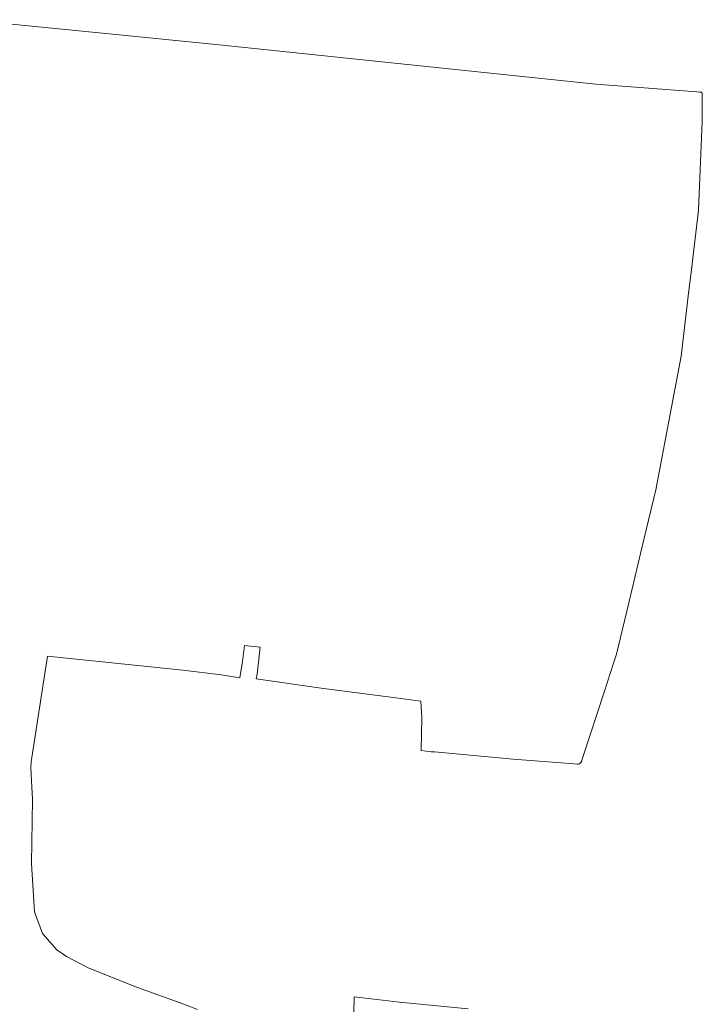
# Model space of a CAD drawing. Header units: metres. Extents: x 152610 to 160096, y 456114 to 462495.
# Tile 906 of 938: x 159166 to 159336, y 459645 to 459891. Entities that reach past the tile are written whole.
import ezdxf

# ---------------------------------------------------------------- set-up
doc = ezdxf.new("R2010")
doc.units = ezdxf.units.M
doc.header["$LTSCALE"] = 0.5
doc.layers.add('B-PV-GR-GRAS-GV', color=251, linetype='CONTINUOUS', lineweight=13)

msp = doc.modelspace()

# ---------------------------------------------------------------- linework, layer by layer
at = {"layer": 'B-PV-GR-GRAS-GV', "flags": 128}
for points in [[(159209.942, 459643.645), (159206.566, 459644.955), (159194.993, 459649.094), (159182.601, 459654.059), (159177.208, 459656.896), (159174.792, 459658.538), (159171.206, 459662.646), (159169.216, 459668.044), (159168.427, 459680.131), (159168.685, 459696.2), (159168.261, 459704.062), (159168.333, 459705.578), (159172.438, 459732.066), (159206.338, 459728.512), (159215.903, 459727.404), (159220.527, 459726.641), (159221.235, 459730.738), (159221.72, 459734.731), (159225.65, 459734.26), (159224.851, 459727.531), (159224.669, 459726.398), (159240.895, 459724.016), (159259.531, 459721.615), (159265.864, 459720.798), (159266.105, 459716.593), (159265.931, 459708.463), (159268.389, 459708.089), (159269.239, 459708.091), (159288.953, 459706.289), (159304.145, 459705.088), (159304.904, 459705.005), (159305.266, 459705.006), (159305.522, 459705.111), (159305.708, 459705.258), (159305.829, 459705.41), (159305.989, 459705.693), (159306.373, 459706.733), (159311.741, 459723.299), (159313.997, 459730.26), (159314.736, 459732.541), (159317.824, 459745.426), (159321.619, 459761.258), (159324.598, 459773.685), (159330.916, 459807.124), (159332.862, 459823.597), (159333.313, 459827.409), (159335.231, 459843.646), (159336.18, 459865.818), (159336.219, 459872.432), (159336.218, 459872.829), (159336.201, 459872.95), (159336.117, 459873.099), (159335.994, 459873.157), (159335.839, 459873.183), (159335.5, 459873.205), (159334.839, 459873.26), (159309.63, 459875.237), (159215.378, 459885.071), (159189.538, 459887.642), (159152.447, 459891.334)], [(159277.636, 459643.822), (159260.459, 459645.462), (159249.139, 459646.828), (159248.944, 459638.63)]]:
    msp.add_lwpolyline(points, dxfattribs=at)

doc.saveas('drawing.dxf')
